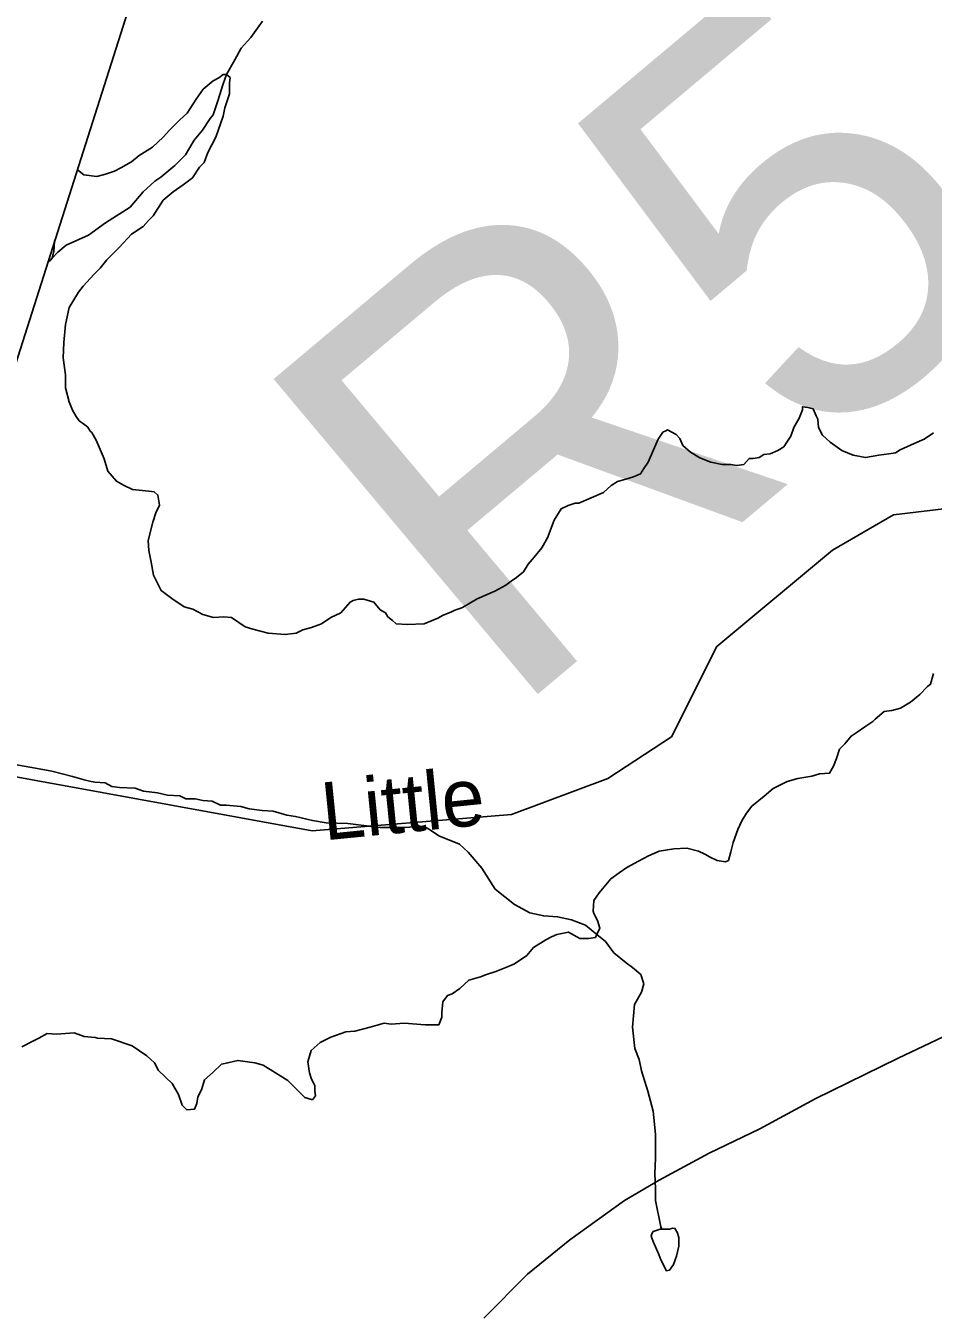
# Model space of a CAD drawing. Extents: x 2001466 to 2224147, y 644118 to 847247.
# Drawn here: x 2010030 to 2012385, y 703106 to 706438 of the extents above; entities that cross this region are included whole.
import ezdxf

# ---------------------------------------------------------------- set-up
doc = ezdxf.new("R2010")
doc.units = 0
for name, color, linetype in [('Exist Boundary Political CountyLine', 7, 'Continuous'), ('Exist Hydrographic Creek Single Shore', 7, 'Continuous'), ('Exist Hydrographic Creek Single Shore Label', 7, 'Continuous'), ('Exist Hydrographic Misc Water Feature', 7, 'Continuous'), ('Exist Railroad Mainline', 7, 'Continuous'), ('Exist Road Primary US Structure RailRoad Number Label', 7, 'Continuous')]:
    doc.layers.add(name, color=color, linetype=linetype)

msp = doc.modelspace()

# ---------------------------------------------------------------- linework, layer by layer
at = {"layer": 'Exist Boundary Political CountyLine'}
msp.add_lwpolyline([(2006817.6, 695750.4), (2007499.4, 697710.6), (2010412.6, 706844.6), (2011918.3, 711705.5), (2013748.8, 717730), (2014941.8, 722041.3), (2015284.7, 723238.9), (2015749.8, 724659.3), (2016152.8, 726117.8), (2016501.7, 727373.6), (2016860.6, 728619.5), (2017411.9, 730567.4), (2017756.8, 731851.4), (2018083.6, 732956.8), (2018350.2, 733869.6), (2018833.4, 735584.8), (2018918.2, 735898.3), (2019734.3, 740137.7), (2020502.6, 744108.1), (2021805.5, 746807.9), (2022821.6, 749625), (2023527, 751602.5)], dxfattribs=at)
at = {"layer": 'Exist Hydrographic Creek Single Shore'}
msp.add_lwpolyline([(2009680.7, 704550), (2010772.7, 704351.6), (2011289.9, 704393.7), (2011539.8, 704487), (2011705.7, 704595.1), (2011822.8, 704829.1), (2012122.8, 705078.9), (2012280.9, 705170.8), (2012846.8, 705238), (2013021.7, 705303.4), (2013421.8, 705301.8), (2013938.7, 705163.3), (2014188.7, 705194.3), (2014529.7, 705328.4), (2014796.9, 705346)], dxfattribs=at)
at = {"layer": 'Exist Hydrographic Misc Water Feature'}
for points in [[(2010644.4, 706449.9), (2010614.4, 706407.9), (2010588.6, 706379.9), (2010572.6, 706349.9), (2010550.6, 706311.9)], [(2010550.6, 706311.9), (2010542.6, 706287.9), (2010528.5, 706243.9), (2010516.6, 706207.9), (2010508.6, 706197.8), (2010488.7, 706167.8), (2010466.8, 706141.9), (2010444.6, 706103.8), (2010416.7, 706075.8), (2010380.7, 706045.8), (2010364.7, 706035.8), (2010334.7, 706007.8), (2010300.9, 705967.8), (2010236.9, 705927.7), (2010192.8, 705895.7), (2010134.8, 705869.7), (2010112.9, 705851.7), (2010098.9, 705835.7)], [(2010550.6, 706311.9), (2010560.5, 706303.9), (2010558.6, 706289.9), (2010558.6, 706261.9), (2010546.5, 706225.9), (2010542.6, 706203.9), (2010522.8, 706149.9), (2010502.7, 706109.9), (2010492.6, 706083.9), (2010480.7, 706071.9), (2010462.7, 706043.8), (2010438.7, 706025.9), (2010412.6, 706007.9), (2010386.8, 705985.9), (2010360.8, 705945.8), (2010348.9, 705933.8), (2010334.7, 705917.8), (2010304.8, 705897.8), (2010272.8, 705863.8), (2010240.8, 705831.8), (2010223, 705809.8), (2010206.8, 705793.7), (2010178.9, 705763.7), (2010167, 705747.7), (2010143, 705707.7), (2010133, 705663.7), (2010129.1, 705617.7), (2010127, 705577.7), (2010133.2, 705533.7), (2010133.2, 705499.7), (2010143, 705463.7), (2010151, 705441.7), (2010161, 705425.7), (2010169, 705413.8), (2010183, 705403.8), (2010191.2, 705397.8), (2010197.1, 705387.8), (2010201.2, 705383.8), (2010213.1, 705363.8), (2010233.2, 705315.8), (2010243.3, 705283.8), (2010265.2, 705257.8), (2010283.3, 705247.8), (2010307.2, 705235.9), (2010349.1, 705231.9), (2010363.2, 705229.9), (2010373.1, 705221.9), (2010377.2, 705195.9), (2010367.1, 705175.9), (2010359.3, 705151.9), (2010347.2, 705103.9), (2010349.3, 705077.9), (2010355.2, 705047.9), (2010361.4, 705013.9), (2010381.3, 704974), (2010409.4, 704953.9), (2010441.4, 704931.9), (2010463.5, 704926.1), (2010489.3, 704912), (2010517.4, 704904), (2010543.5, 704906), (2010563.4, 704904), (2010599.4, 704880.1), (2010619.3, 704874.1), (2010659.3, 704864.2), (2010703.4, 704860.2), (2010731.5, 704864.2), (2010749.3, 704872.2), (2010771.3, 704878.2), (2010787.5, 704884.2), (2010797.3, 704888.2), (2010821.3, 704904.2), (2010847.4, 704916.2), (2010871.3, 704944.2), (2010879.3, 704948.2), (2010893.3, 704952.3), (2010907.2, 704952.3), (2010933.3, 704944.3), (2010949.3, 704924.3), (2010963.2, 704916.3), (2010969.4, 704906.4), (2010981.3, 704896.4), (2010991.3, 704888.3), (2011019.2, 704886.4), (2011063.3, 704888.4), (2011099.4, 704902.4), (2011113.3, 704910.4), (2011133.2, 704918.4), (2011141.2, 704922.4), (2011151.2, 704926.4), (2011159.2, 704928.4), (2011163.3, 704930.4), (2011201.3, 704952.5), (2011247.2, 704972.5), (2011275.1, 704988.5), (2011289.2, 704998.5), (2011303.2, 705008.5), (2011321.2, 705022.5), (2011333.1, 705042.5), (2011349.1, 705060.5)], [(2010163.9, 706065), (2010180.7, 706051.6), (2010214.8, 706047.7), (2010236.7, 706053.7), (2010260.7, 706061.7), (2010276.7, 706069.7), (2010304.8, 706085.8), (2010324.7, 706101.8), (2010358.7, 706123.8), (2010386.6, 706149.8), (2010402.6, 706167.8), (2010428.6, 706193.8), (2010448.5, 706211.8), (2010456.5, 706223.8), (2010472.5, 706247.9), (2010490.6, 706273.9), (2010516.6, 706295.9), (2010530.6, 706303.8), (2010542.6, 706311.9), (2010546.5, 706311.8), (2010550.6, 706311.9)], [(2010106.9, 705886.2), (2010105, 705880.3), (2010102.8, 705853.7), (2010098.9, 705835.7)], [(2010098.9, 705835.7), (2010093, 705829.7), (2010087.6, 705825.6)], [(2011349.1, 705060.5), (2011369.2, 705084.6), (2011383.2, 705110.5), (2011401.2, 705156.5), (2011419, 705186.5), (2011437.1, 705194.6), (2011455.1, 705200.6), (2011465, 705200.6), (2011497, 705214.6), (2011528.9, 705228.6), (2011549, 705246.6), (2011565, 705256.6), (2011587, 705262.6), (2011607.1, 705268.7), (2011625.1, 705276.7), (2011633.1, 705290.7), (2011645, 705306.7), (2011659, 705338.7), (2011670.8, 705366.7), (2011682.9, 705384.7), (2011690.9, 705388.7), (2011694.8, 705390.7), (2011717, 705378.8), (2011726.8, 705368.8), (2011734.8, 705350.7), (2011754.9, 705332.7), (2011778.9, 705318.7), (2011807, 705306.8), (2011836.9, 705300.8), (2011858.9, 705300.8), (2011874.9, 705298.8), (2011892.9, 705300.9), (2011906.9, 705316.8), (2011916.9, 705316.9), (2011932.9, 705318.9), (2011945, 705326.9), (2011961, 705328.9), (2011980.9, 705336.9), (2011996.9, 705346.9), (2012004.9, 705358.9), (2012014.9, 705374.9), (2012022.9, 705396.9), (2012036.9, 705420.9), (2012044.9, 705442.9), (2012044.9, 705450.9), (2012058.8, 705448.9), (2012073, 705444.9), (2012080.9, 705426.9), (2012084.8, 705418.9), (2012086.9, 705397), (2012096.9, 705376.9), (2012116.8, 705358.9), (2012147, 705337), (2012176.9, 705325), (2012208.9, 705319), (2012242.9, 705325.1), (2012269, 705329.1), (2012286.8, 705331.1), (2012298.9, 705339.1), (2012335, 705355.1), (2012360.8, 705367.1), (2012384.8, 705383.1)], [(2012385.2, 704759.2), (2012377.2, 704731.2), (2012369.3, 704725.2), (2012349.4, 704705.2), (2012325.2, 704685.2), (2012299.3, 704669.1), (2012277.2, 704663.1), (2012257.3, 704661.1), (2012233.3, 704641.1), (2012227.4, 704635.1), (2012207.3, 704621.1), (2012187.2, 704607), (2012171.4, 704597), (2012155.4, 704577.1), (2012141.4, 704563.1), (2012133.4, 704539.1), (2012125.4, 704519.1), (2012115.4, 704501), (2012089.4, 704499), (2012069.5, 704493), (2012033.4, 704487), (2012005.3, 704479), (2011969.4, 704461), (2011945.4, 704441), (2011913.4, 704414.9), (2011899.5, 704396.9), (2011887.6, 704376.9), (2011877.5, 704354.9), (2011865.4, 704320.9), (2011859.5, 704296.9), (2011853.5, 704274.9), (2011845.5, 704270.9), (2011823.6, 704274.9), (2011805.6, 704282.9), (2011791.4, 704290.9), (2011775.4, 704298.8), (2011745.5, 704306.8), (2011711.4, 704304.8), (2011673.7, 704298.8), (2011645.4, 704286.8), (2011619.6, 704272.8), (2011589.6, 704256.7), (2011569.5, 704242.7), (2011547.6, 704226.7), (2011517.7, 704190.7), (2011503.7, 704170.7), (2011501.7, 704142.8), (2011503.7, 704136.8), (2011513.6, 704118.7), (2011519.7, 704098.7), (2011511.7, 704082.7)], [(2010097.7, 704505.8), (2010055.7, 704513.7), (2010011.6, 704521.8), (2009985.7, 704527.8), (2009945.7, 704541.7), (2009911.7, 704549.7), (2009887.7, 704553.6), (2009859.6, 704551.7), (2009843.6, 704549.6), (2009831.7, 704549.6)], [(2010097.7, 704505.8), (2010151.6, 704491.9), (2010181.6, 704483.9), (2010195.7, 704479.9), (2010209.6, 704477.9), (2010235.7, 704475.9), (2010253.7, 704465.9), (2010273.6, 704464), (2010313.6, 704462), (2010335.8, 704454), (2010371.6, 704450), (2010397.7, 704444), (2010429.7, 704442), (2010445.7, 704434), (2010469.7, 704434.1), (2010489.7, 704430), (2010513.7, 704428.1), (2010535.7, 704418.1), (2010549.6, 704418.1), (2010587.6, 704414.1), (2010609.7, 704408.1), (2010643.7, 704404.1), (2010671.6, 704402.2), (2010707.7, 704392.2), (2010729.7, 704388.2), (2010773.7, 704378.2), (2010809.6, 704372.3), (2010865.6, 704370.3), (2010949.7, 704360.4), (2011011.6, 704360.4), (2011053.6, 704362.4), (2011063.7, 704362.4)], [(2011511.7, 704082.7), (2011481.8, 704106.7), (2011445.7, 704120.7), (2011409.6, 704128.7), (2011373.7, 704130.7), (2011337.8, 704138.6), (2011297.7, 704160.6), (2011247.6, 704200.5), (2011213.6, 704254.6), (2011177.7, 704296.5), (2011155.5, 704316.5), (2011101.6, 704338.5), (2011077.6, 704354.4), (2011063.7, 704362.4)], [(2011511.7, 704082.7), (2011507.8, 704074.7), (2011489.8, 704072.7), (2011467.8, 704072.7), (2011437.7, 704088.7), (2011407.8, 704082.7), (2011393.8, 704076.7), (2011379.7, 704068.7), (2011347.7, 704048.7), (2011329.8, 704028.6), (2011297.9, 704006.6), (2011279.8, 703998.6), (2011249.7, 703986.6), (2011225.7, 703978.6), (2011209.7, 703972.6), (2011179.7, 703964.5), (2011156, 703942.5), (2011135.9, 703928.5), (2011124, 703924.5), (2011111.9, 703908.5), (2011109.8, 703880.5), (2011109.8, 703868.5), (2011101.8, 703848.5), (2011065.9, 703848.5), (2011011.8, 703852.5), (2010978, 703850.4), (2010959.9, 703852.4), (2010923.8, 703842.4), (2010884.1, 703832.4), (2010860.1, 703830.4), (2010821.9, 703816.4), (2010794, 703802.4), (2010770.1, 703782.3), (2010762.1, 703752.3), (2010766, 703724.3), (2010770.1, 703710.4), (2010780.1, 703690.4), (2010780.1, 703676.4), (2010781.9, 703664.3), (2010773.9, 703654.3), (2010754.1, 703660.3), (2010710, 703704.3), (2010678, 703724.2), (2010646, 703744.2), (2010624.1, 703750.2), (2010580, 703756.2), (2010553.9, 703750.2), (2010537.9, 703746.1), (2010516, 703726.1), (2010494.1, 703706.1), (2010486.1, 703680.2), (2010476.2, 703662.2), (2010474.2, 703644.2), (2010468.2, 703630.1), (2010448.1, 703628.1), (2010442.2, 703634.1), (2010436.2, 703640.2), (2010426.2, 703668.1), (2010410, 703696.1), (2010374.1, 703730.1), (2010364, 703750.1), (2010344, 703768.1), (2010306, 703794), (2010252.1, 703812), (2010216, 703814), (2010210.1, 703816), (2010182, 703818), (2010155.9, 703827.9), (2010110, 703823.9), (2010086, 703825.9), (2010064.1, 703813.9), (2010048.1, 703805.9), (2010020, 703791.8)], [(2011680.1, 703318.9), (2011678, 703324.9), (2011664.1, 703392.9), (2011664.1, 703422.9), (2011662, 703462.9), (2011664.1, 703502.9), (2011664.1, 703564.9), (2011657.9, 703624.9), (2011643.8, 703676.9), (2011627.8, 703728.9), (2011621.8, 703758.8), (2011609.9, 703786.8), (2011603.8, 703842.8), (2011609.7, 703900.8), (2011627.8, 703932.8), (2011633.7, 703954.8), (2011625.7, 703978.9), (2011603.8, 703996.8), (2011587.8, 704008.8), (2011555.8, 704034.7), (2011533.7, 704064.8), (2011511.7, 704082.7)], [(2011680.1, 703318.9), (2011700.2, 703319), (2011708.2, 703321), (2011714.1, 703320.9), (2011720.1, 703311), (2011724.2, 703297), (2011724.2, 703275), (2011718.2, 703249), (2011710.2, 703226.9), (2011700.2, 703212.9), (2011692.2, 703210.9), (2011678, 703238.9), (2011672.1, 703252.9), (2011658.1, 703286.9), (2011652.2, 703300.9), (2011654, 703306.9), (2011658.1, 703312.9), (2011676.2, 703318.9), (2011680.1, 703318.9)]]:
    msp.add_lwpolyline(points, dxfattribs=at)
at = {"layer": 'Exist Railroad Mainline'}
msp.add_lwpolyline([(2011218.3, 703087.9), (2011331.9, 703202.4), (2011441.5, 703290.8), (2011583.2, 703393.3), (2011673, 703445.7), (2011802.7, 703516), (2011934.6, 703578.6), (2012078.2, 703657), (2012293.7, 703761.9), (2012475.5, 703848.6)], dxfattribs=at)

# ---------------------------------------------------------------- texts
at = {"layer": 'Exist Hydrographic Creek Single Shore Label'}
msp.add_text('Little', height=150, rotation=5.6819, dxfattribs=at).set_placement((2010804.6, 704326.3))
at = {"layer": 'Exist Road Primary US Structure RailRoad Number Label'}
msp.add_text('R515', height=1066.27, rotation=40, dxfattribs=at).set_placement((2011268.8, 704630.6))

doc.saveas('drawing.dxf')
